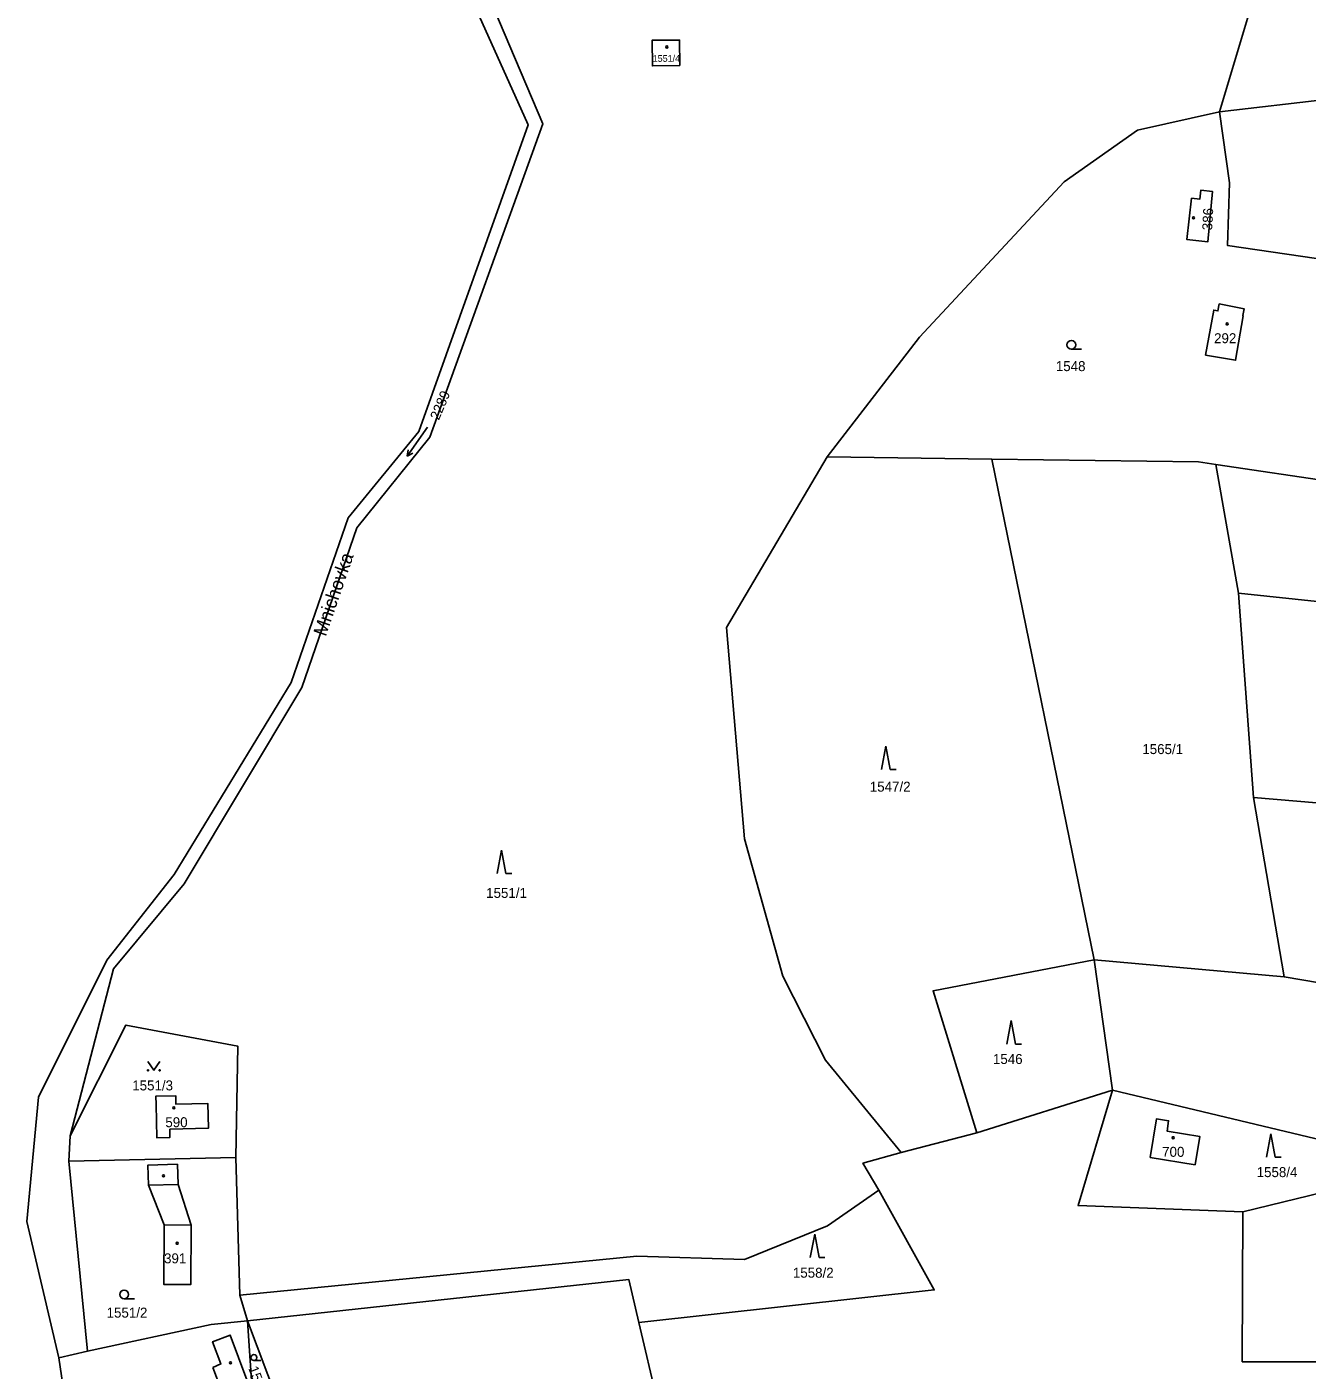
# Model space of a CAD drawing. Extents: x -725728 to -720881, y -1068679 to -1063504.
# Drawn here: x -723733 to -723514.8, y -1066620.7 to -1066391.7 of the extents above; entities that cross this region are included whole.
import ezdxf

# ---------------------------------------------------------------- set-up
doc = ezdxf.new("R2010")
doc.units = 0
for name, color, linetype in [('Hranice parcel', 7, 'Continuous'), ('Parcelní čísla', 7, 'Continuous'), ('Pop  PČ popisy', 7, 'Continuous'), ('Vnitřní kresba', 7, 'Continuous'), ('Značky budov', 7, 'Continuous'), ('Značky kultur', 7, 'Continuous')]:
    doc.layers.add(name, color=color, linetype=linetype)

# ---------------------------------------------------------------- blocks, each defined once
blk = doc.blocks.new('4.02_3')
at = {"layer": 'Značky budov'}
blk.add_circle((-0.001, 0), 0.0175, dxfattribs=at)
blk = doc.blocks.new('4.02_4')
at = {"layer": 'Značky budov'}
blk.add_circle((-0.001, 0), 0.0175, dxfattribs=at)
blk = doc.blocks.new('3.08_1')
at = {"layer": 'Značky kultur'}
for p, q in [((0, 0.4), (-0.075, 0)), ((0.075, 0), (0, 0.4)), ((0.075, 0), (0.175, 0))]:
    blk.add_line(p, q, dxfattribs=at)
blk = doc.blocks.new('3.04_2')
at = {"layer": 'Značky kultur'}
blk.add_line((0.001, 0), (0.176, 0), dxfattribs=at)
blk.add_circle((0.001, 0.075), 0.075, dxfattribs=at)
blk = doc.blocks.new('3.04_4')
at = {"layer": 'Značky kultur'}
blk.add_line((0, 0), (0.118, 0), dxfattribs=at)
blk.add_circle((0, 0.05), 0.0502, dxfattribs=at)
blk = doc.blocks.new('3.14_1')
at = {"layer": 'Značky kultur'}
blk.add_lwpolyline([(-0.1, 0.15), (0, 0), (0.1, 0.15)], dxfattribs=at)
for centre in [(-0.1, 0), (0.1, 0)]:
    blk.add_circle(centre, 0.01, dxfattribs=at)
blk = doc.blocks.new('8.02_54')
at = {"layer": 'Značky kultur'}
for p, q in [((0.17, 0.245), (-0.174, -0.247)), ((-0.174, -0.247), (-0.159, -0.138)), ((-0.174, -0.247), (-0.077, -0.195))]:
    blk.add_line(p, q, dxfattribs=at)

msp = doc.modelspace()

# ---------------------------------------------------------------- linework, layer by layer
at = {"layer": 'Hranice parcel'}
for p, q in [((-723666.2, -1066460.63), (-723678.28, -1066475.33)), ((-723568.54, -1066465.35), (-723596.61, -1066464.96)), ((-723551.13, -1066550.69), (-723568.54, -1066465.35)), ((-723526.54, -1066488.18), (-723530.37, -1066466.27)), ((-723530.37, -1066466.27), (-723503.01, -1066470.33)), ((-723523.94, -1066523.02), (-723526.54, -1066488.18)), ((-723518.76, -1066553.58), (-723523.94, -1066523.02)), ((-723707.92, -1066536.16), (-723719.41, -1066550.74)), ((-723719.41, -1066550.74), (-723731.02, -1066574.1)), ((-723551.13, -1066550.69), (-723518.76, -1066553.58)), ((-723548, -1066572.94), (-723551.13, -1066550.69)), ((-723571.11, -1066580.18), (-723548, -1066572.94)), ((-723725.64, -1066580.73), (-723725.85, -1066585.03)), ((-723583.99, -1066583.57), (-723571.11, -1066580.18)), ((-723697.41, -1066584.4), (-723725.85, -1066585.03)), ((-723725.85, -1066585.03), (-723722.71, -1066617.44)), ((-723697.41, -1066584.4), (-723696.73, -1066607.89)), ((-723695.45, -1066612.24), (-723696.73, -1066607.89)), ((-723694.3, -1066628.46), (-723695.45, -1066612.24)), ((-723695.45, -1066612.24), (-723689.78, -1066627.27)), ((-723623.5, -1066634.8), (-723628.72, -1066612.51)), ((-723722.71, -1066617.44), (-723727.58, -1066618.58)), ((-723727.58, -1066618.58), (-723724.86, -1066636.46))]:
    msp.add_line(p, q, dxfattribs=at)
for points in [[(-723543.73, -1066350.16), (-723539.14, -1066354.78), (-723519.69, -1066372.54), (-723529.78, -1066406.11)], [(-723656.36, -1066381.65), (-723645.07, -1066408.18), (-723664.35, -1066461.6), (-723676.78, -1066477.07), (-723686.18, -1066504.27), (-723706.24, -1066537.76), (-723718.24, -1066552.24), (-723725.64, -1066580.73)], [(-723659.56, -1066381.66), (-723647.59, -1066408.34), (-723666.2, -1066460.63)], [(-723621.73, -1066398.26), (-723626.42, -1066398.3), (-723626.46, -1066393.94), (-723621.77, -1066393.9), (-723621.73, -1066398.26)], [(-723529.78, -1066406.11), (-723511.2, -1066403.95), (-723484.09, -1066407.85)], [(-723529.78, -1066406.11), (-723543.72, -1066409.24), (-723556.24, -1066418.05), (-723580.91, -1066444.58), (-723596.61, -1066464.96)], [(-723529.78, -1066406.11), (-723528.05, -1066418.25), (-723528.41, -1066428.9), (-723500.79, -1066432.96), (-723497.06, -1066433.38)], [(-723534.55, -1066420.85), (-723533.08, -1066421), (-723532.92, -1066419.49), (-723530.95, -1066419.69), (-723531.73, -1066428.29), (-723535.31, -1066427.91), (-723534.55, -1066420.85)], [(-723525.7, -1066440.9), (-723527.02, -1066448.5), (-723532.14, -1066447.61), (-723530.72, -1066439.94), (-723530.03, -1066440.07), (-723529.81, -1066438.89), (-723525.57, -1066439.7), (-723525.8, -1066440.88), (-723525.7, -1066440.9)], [(-723596.61, -1066464.96), (-723613.78, -1066494.03), (-723610.72, -1066530.09), (-723604.17, -1066553.49), (-723596.93, -1066567.83), (-723583.99, -1066583.57)], [(-723568.54, -1066465.35), (-723533.32, -1066465.83), (-723530.37, -1066466.27)], [(-723678.28, -1066475.33), (-723688, -1066503.43), (-723707.92, -1066536.16)], [(-723526.54, -1066488.18), (-723474.5, -1066493.7), (-723441.14, -1066499.12), (-723381.11, -1066513.07), (-723271.24, -1066542.38)], [(-723523.94, -1066523.02), (-723501.81, -1066524.89), (-723483.98, -1066527.35), (-723416.06, -1066539.26), (-723404.81, -1066541.7), (-723287.79, -1066572.82)], [(-723551.13, -1066550.69), (-723578.56, -1066555.98), (-723571.11, -1066580.18)], [(-723518.76, -1066553.58), (-723448.12, -1066565.61), (-723387.14, -1066574.52), (-723370.99, -1066578.75)], [(-723725.64, -1066580.73), (-723716.16, -1066561.82), (-723697.08, -1066565.4), (-723697.41, -1066584.4)], [(-723731.02, -1066574.1), (-723733.03, -1066595.33), (-723727.58, -1066618.58)], [(-723708.67, -1066579.56), (-723708.64, -1066580.99), (-723710.9, -1066581.04), (-723711.02, -1066575.39), (-723711.05, -1066573.95), (-723707.66, -1066573.88), (-723707.63, -1066575.32), (-723702.18, -1066575.2), (-723702.09, -1066579.41), (-723708.67, -1066579.56)], [(-723525.75, -1066593.65), (-723553.85, -1066592.61), (-723548, -1066572.94)], [(-723446.49, -1066586.48), (-723490.89, -1066582.58), (-723508.28, -1066582.44), (-723548, -1066572.94)], [(-723533.9, -1066585.63), (-723541.55, -1066584.38), (-723540.48, -1066577.8), (-723538.42, -1066578.14), (-723538.7, -1066579.9), (-723533.11, -1066580.81), (-723533.9, -1066585.63)], [(-723587.84, -1066589.97), (-723590.53, -1066585.38), (-723583.99, -1066583.57)], [(-723707.36, -1066585.55), (-723712.4, -1066585.69), (-723712.3, -1066589.14), (-723709.64, -1066595.9), (-723709.69, -1066606.03), (-723705.06, -1066606.05), (-723705.02, -1066595.92), (-723707.26, -1066589), (-723707.36, -1066585.55)], [(-723453.93, -1066586.19), (-723489.42, -1066584.8), (-723525.75, -1066593.65)], [(-723696.73, -1066607.89), (-723629.04, -1066601.22), (-723610.72, -1066601.82), (-723596.59, -1066596.04), (-723587.84, -1066589.97)], [(-723587.84, -1066589.97), (-723578.38, -1066606.99), (-723628.72, -1066612.51)], [(-723496.21, -1066621.42), (-723509.85, -1066619.24), (-723525.87, -1066619.24), (-723525.75, -1066593.65)], [(-723628.72, -1066612.51), (-723630.43, -1066605.2), (-723695.45, -1066612.24)], [(-723722.71, -1066617.44), (-723701.6, -1066612.88), (-723695.45, -1066612.24)], [(-723701.33, -1066620.18), (-723699.95, -1066619.61), (-723701.37, -1066615.81), (-723698.37, -1066614.69), (-723695.52, -1066622.29), (-723699.92, -1066623.94), (-723701.33, -1066620.18)]]:
    msp.add_lwpolyline(points, dxfattribs=at)
at = {"layer": 'Vnitřní kresba'}
for p, q in [((-723707.26, -1066589), (-723712.3, -1066589.14)), ((-723709.64, -1066595.9), (-723705.02, -1066595.92))]:
    msp.add_line(p, q, dxfattribs=at)

# ---------------------------------------------------------------- block references
at = {"layer": 'Značky budov', "xscale": 10, "yscale": 10}
for name, p in [('4.02_3', (-723623.94, -1066395.08)), ('4.02_3', (-723534.17, -1066424.2)), ('4.02_3', (-723528.45, -1066442.3)), ('4.02_4', (-723707.96, -1066575.93)), ('4.02_3', (-723537.65, -1066581.03)), ('4.02_3', (-723709.74, -1066587.52)), ('4.02_3', (-723707.41, -1066599.03)), ('4.02_4', (-723698.31, -1066619.42))]:
    msp.add_blockref(name, p, dxfattribs=at)
at = {"layer": 'Značky kultur', "xscale": 10, "yscale": 10}
for name, p in [('3.04_2', (-723555.01, -1066446.61)), ('8.02_54', (-723666.45, -1066462.37)), ('3.08_1', (-723586.64, -1066518.26)), ('3.08_1', (-723652.14, -1066535.99)), ('3.08_1', (-723565.28, -1066565.06)), ('3.14_1', (-723711.39, -1066569.54)), ('3.08_1', (-723521.02, -1066584.36)), ('3.08_1', (-723598.75, -1066601.48)), ('3.04_2', (-723716.46, -1066608.5)), ('3.04_4', (-723694.33, -1066619.02))]:
    msp.add_blockref(name, p, dxfattribs=at)

# ---------------------------------------------------------------- texts
at = {"layer": 'Parcelní čísla'}
for s, height, p in [('1551/4', 1.14, (-723626.36, -1066397.61)), ('292', 1.7, (-723530.68, -1066445.58)), ('1548', 1.7, (-723557.65, -1066450.34)), ('1565/1', 1.7, (-723542.91, -1066515.63)), ('1547/2', 1.7, (-723589.36, -1066522.04)), ('1551/1', 1.7, (-723654.75, -1066540.15)), ('1546', 1.7, (-723568.37, -1066568.47)), ('1551/3', 1.7, (-723715.07, -1066572.97)), ('590', 1.7, (-723709.43, -1066579.24)), ('700', 1.7, (-723539.53, -1066584.29)), ('1558/4', 1.7, (-723523.42, -1066587.75)), ('391', 1.7, (-723709.65, -1066602.45)), ('1558/2', 1.7, (-723602.47, -1066604.9)), ('1551/2', 1.7, (-723719.44, -1066611.7))]:
    msp.add_text(s, height=height, dxfattribs=at).set_placement(p)
for s, rotation, p in [('386', 87, (-723531.01, -1066426.37)), ('2289', 67, (-723662.81, -1066458.81)), ('1559/26', 291, (-723695.32, -1066620.34))]:
    msp.add_text(s, height=1.7, rotation=rotation, dxfattribs=at).set_placement(p)
at = {"layer": 'Pop  PČ popisy'}
msp.add_text('Mnichovka', height=2.3, rotation=71, dxfattribs=at).set_placement((-723682.09, -1066495.69))

doc.saveas('drawing.dxf')
